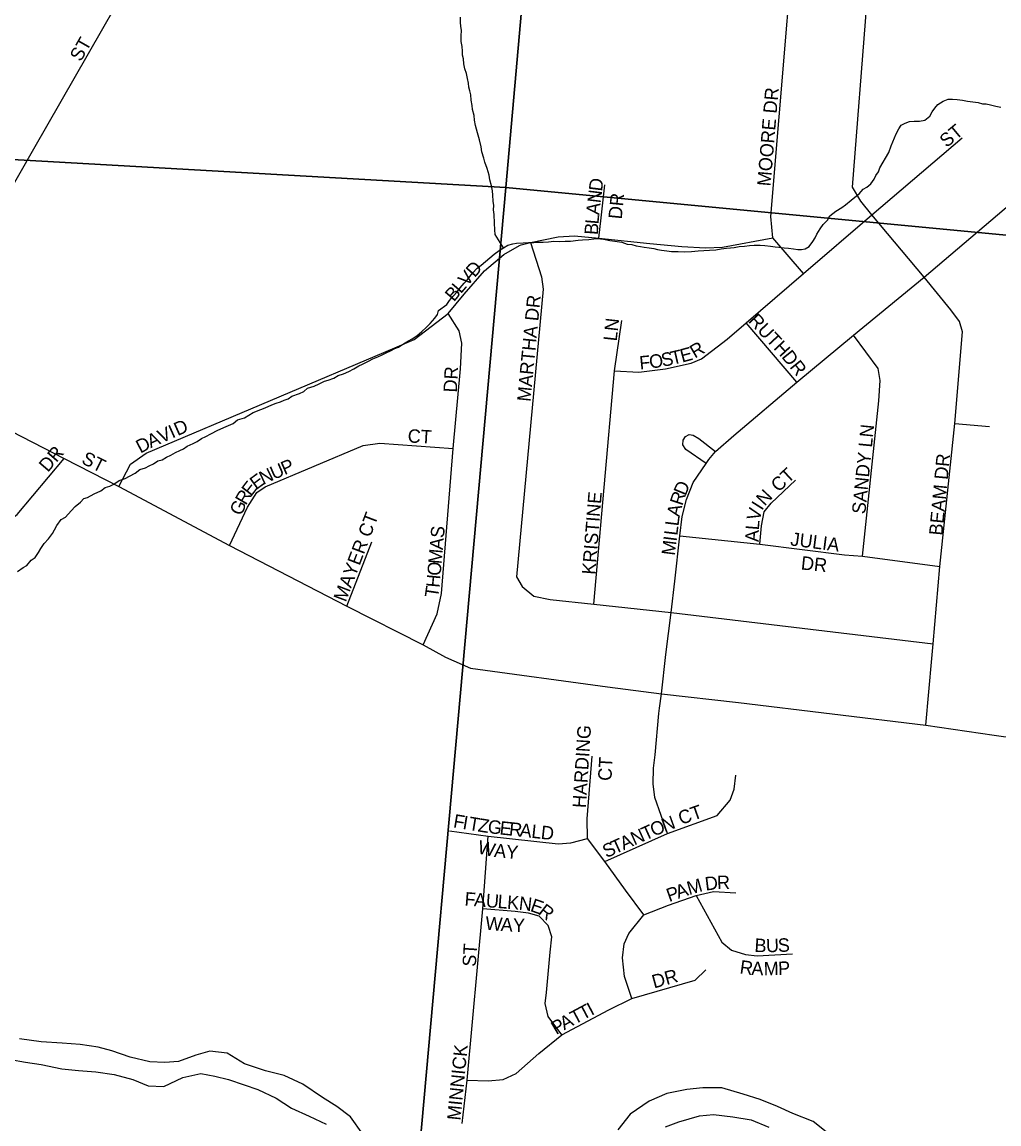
# Model space of a CAD drawing. Extents: x 1310247 to 1664935, y 284496 to 704931.
# Drawn here: x 1461538 to 1465170, y 569759 to 573854 of the extents above; entities that cross this region are included whole.
import ezdxf

# ---------------------------------------------------------------- set-up
doc = ezdxf.new("R2010")
doc.units = 0
for name, color, linetype in [('GM_X_Corporation_Text', 7, 'Continuous'), ('GM_X_County', 7, 'Continuous'), ('GM_X_Minor_River_Text', 7, 'Continuous'), ('GM_X_Rail_Line', 7, 'Continuous')]:
    doc.layers.add(name, color=color, linetype=linetype)

msp = doc.modelspace()

# ---------------------------------------------------------------- linework, layer by layer
at = {"layer": 'GM_X_Corporation_Text'}
for points in [[(1464898.2, 571240.8), (1464919.8, 571488.5), (1464925.3, 571543.3), (1464949.4, 571830.7), (1465005.9, 572362), (1465034, 572702.4), (1465022.3, 572741.1), (1464990.6, 572784.6), (1464892, 572905.5), (1464697.1, 573136.7), (1464656, 573188.4), (1464625.5, 573240.1), (1464678.2, 573918.4), (1464696.2, 574112.4), (1464714.5, 574145.1), (1464772.5, 574223.7), (1464808.2, 574271), (1464877.9, 574357.6), (1464888.6, 574381.7), (1464895.8, 574427.3), (1464911.9, 574652)], [(1464442.4, 572919), (1464328.5, 573051.6), (1464321.4, 573130.3), (1464443.7, 574598.3)], [(1461297, 572911.7), (1461321.5, 572927.9), (1461582.7, 573382.7), (1461886.7, 573913.4)], [(1459467.3, 573450.9), (1459852.4, 573222.4), (1460258, 572976.7), (1460489.5, 572859.7), (1460790.2, 572696.9), (1461695.3, 572231.7), (1461898.5, 572127.9), (1462309.1, 571908.1), (1462745.3, 571682.9), (1463029.7, 571538.8), (1463112, 571493.7), (1463204.7, 571452.6), (1463715.1, 571383.5), (1463914.9, 571357.7), (1464201.7, 571324.8), (1464898.2, 571240.8), (1465151.8, 571203.8), (1465451, 571161.8), (1465686.2, 571114.5), (1465820.6, 571082), (1465935.1, 571039.9), (1466161.9, 570946.5), (1466404.4, 570836.2), (1466591.6, 570756.2)], [(1463740.4, 572556.8), (1463831.1, 572552.4), (1463929.6, 572564.5), (1464025.1, 572586.2), (1464063.8, 572602), (1464158.9, 572675.4), (1464229.3, 572735.9), (1464442.4, 572919), (1464697.1, 573136.7), (1465032.9, 573423.2)], [(1463681.7, 573050.5), (1463690.5, 573125.6), (1463704.6, 573248.9)], [(1463907.4, 571303.9), (1463914.9, 571357.7), (1463931.7, 571503.2), (1463951.1, 571659.4), (1463965.3, 571776.4), (1463983.8, 571943.7), (1463992, 572016.5), (1464008.3, 572079), (1464033.3, 572142.6), (1464080.9, 572213.5), (1464091.4, 572228.5), (1464115.7, 572257.5), (1464183.8, 572316.5), (1464418.3, 572515.8), (1464629, 572690.1), (1464892, 572905.5), (1465263, 573221.4)], [(1463393.9, 573025.2), (1463428.1, 573034), (1463531.4, 573055.2), (1463592.4, 573059.3), (1463681.7, 573050.5), (1463872.4, 573030.5), (1463991, 573019.4), (1464079.1, 573014.7), (1464141.9, 573016.4), (1464328.5, 573051.6)], [(1461898.5, 572127.9), (1461941, 572210.2), (1461999.9, 572251.2), (1462923.6, 572642.6), (1462996.1, 572673.6), (1463121.7, 572769.9), (1463181.6, 572842.7), (1463257.9, 572929.6), (1463329.5, 572990.1), (1463387, 573023.5), (1463393.9, 573025.2)], [(1463428.1, 573034), (1463469.2, 572906.1), (1463475.1, 572861.5), (1463376.6, 571792.1), (1463397, 571756.2), (1463441, 571720.4), (1463500.9, 571707.5), (1463663.5, 571689.9), (1463951.1, 571659.4), (1464925.3, 571543.3)], [(1463029.7, 571538.8), (1463081.2, 571654.6), (1463097.9, 571730.5), (1463140.5, 572268.6), (1463167.5, 572564.5), (1463173.4, 572660.7), (1463162.8, 572706.5), (1463121.7, 572769.9)], [(1463663.5, 571689.9), (1463740.4, 572556.8), (1463767.4, 572744.7)], [(1464418.3, 572515.8), (1464229.3, 572735.9)], [(1464662.5, 571868.7), (1464723, 572446.5), (1464727.6, 572521.6), (1464720.6, 572565.7), (1464629, 572690.1)], [(1465005.9, 572362), (1465133.8, 572350.2)], [(1464080.9, 572213.5), (1464006.1, 572264.9), (1463994.7, 572282.3), (1463995.2, 572299.6), (1464004.5, 572313.2), (1464018, 572320.8), (1464033.3, 572318.7), (1464053.9, 572306.2), (1464115.7, 572257.5)], [(1462309.1, 571908.1), (1462376.3, 572050.3), (1462410.6, 572105), (1462442, 572126), (1462805.9, 572280.4), (1462868.1, 572288.6), (1463140.5, 572268.6)], [(1460770.8, 571588.3), (1461246.1, 571854.1), (1461447.1, 571968.9), (1461519.7, 572023.9), (1461695.3, 572231.7)], [(1464281, 571913.3), (1464286.5, 571981.8), (1464296.3, 572033.4), (1464322.9, 572066), (1464413.7, 572151.2)], [(1462745.3, 571682.9), (1462838, 571922.2)], [(1463983.8, 571943.7), (1464281, 571913.3), (1464595.7, 571873.1), (1464662.5, 571868.7), (1464949.4, 571830.7)], [(1463937.5, 570838), (1463890.8, 570972.4), (1463883.8, 571022.6), (1463885.9, 571080.6), (1463891.8, 571130.5), (1463904.7, 571284.3), (1463907.4, 571303.9)], [(1463849, 570536.2), (1463781, 570627.2), (1463704.7, 570733.8), (1463640, 570819.1), (1463638.5, 570892.6), (1463656.9, 571125.8)], [(1463704.7, 570733.8), (1463937.5, 570838), (1464122.6, 570904.6), (1464170.7, 570962.6), (1464184.8, 571002.8), (1464191.9, 571055.1)], [(1463127.2, 570848.1), (1463270.5, 570828.3), (1463530.9, 570799.8), (1463578.3, 570803.7), (1463640, 570819.1)], [(1463174.4, 569761.1), (1463192.4, 569921.6), (1463250.7, 570558.4), (1463270.5, 570828.3)], [(1463805.2, 570225.1), (1463792.8, 570261.6), (1463777.8, 570306.7), (1463770.7, 570375.6), (1463776.2, 570427.8), (1463793.6, 570466.4), (1463849, 570536.2), (1463941.7, 570571.9), (1464043.8, 570608.2), (1464107.9, 570622.5), (1464191.4, 570617.2)], [(1464043.8, 570608.2), (1464139.4, 570434.9), (1464175.9, 570404.8), (1464226.9, 570388.4), (1464270.6, 570383.8), (1464401.8, 570391.1)], [(1463544.3, 570090.6), (1463493.7, 570158.7), (1463483.1, 570206.5), (1463488.1, 570247.4), (1463501.6, 570396.9), (1463507.1, 570453.9), (1463493.7, 570496.7), (1463460.4, 570530.7), (1463420.9, 570542.6), (1463371, 570548.9), (1463250.7, 570558.4)], [(1463192.4, 569921.6), (1463271.3, 569918.7), (1463326.3, 569923.5), (1463374.7, 569946.3), (1463459.3, 570020.3), (1463544.3, 570090.6), (1463719.3, 570183.2), (1463805.2, 570225.1), (1464039.8, 570293.2), (1464080.1, 570331.2)]]:
    msp.add_lwpolyline(points, dxfattribs=at)
at = {"layer": 'GM_X_County'}
msp.add_lwpolyline([(1463815.1, 578641.8), (1463336.5, 573238.1), (1459361.5, 573463.9), (1459376.7, 573525.6), (1459513.3, 573754.8), (1459633.9, 573982.4), (1459727.6, 574166.5), (1459809.9, 574382.8), (1459867.5, 574559.7), (1459930.1, 574788.4), (1459981, 575033.3), (1460002.8, 575624.8), (1460036.2, 575790.1), (1460086.6, 576007.1), (1460119, 576130.4), (1460198, 576376.8), (1460226.7, 576514.2), (1460272.4, 576797.3), (1460299.1, 576930.7)], dxfattribs=at)
for points in [[(1469353.2, 577988.5), (1468903.1, 572708.2), (1463336.5, 573238.1), (1463815.1, 578641.8)], [(1463336.5, 573238.1), (1462854.6, 567868.4), (1457316.5, 568229.5), (1457626.2, 571497), (1457772.1, 571794), (1457836.6, 572116.7), (1457896.8, 572227.5), (1458060.1, 572290.2), (1458199.5, 572363.4), (1458377.9, 572485.8), (1458570.9, 572635.9), (1458758, 572790.1), (1458929.4, 572956.7), (1459113.2, 573149), (1459186.8, 573229.5), (1459261, 573337.9), (1459318.8, 573430.8), (1459361.5, 573463.9)], [(1468903.1, 572708.2), (1468398.6, 567407), (1462854.6, 567868.4), (1463336.5, 573238.1)]]:
    msp.add_lwpolyline(points, close=True, dxfattribs=at)
at = {"layer": 'GM_X_Minor_River_Text'}
for points in [[(1463328.3, 573014.6), (1463297.3, 573063.5), (1463295.7, 573081.6), (1463294.2, 573105.7), (1463292.9, 573137.8), (1463291.3, 573155.9), (1463291.6, 573172), (1463290, 573188.1), (1463288.5, 573210.2), (1463286.8, 573226.3), (1463283.2, 573244.5), (1463277.7, 573266.7), (1463274.1, 573284.8), (1463266.6, 573309.1), (1463259.1, 573333.3), (1463255.4, 573347.5), (1463247.9, 573371.7), (1463244.3, 573389.9), (1463238.9, 573416.1), (1463231.4, 573442.3), (1463224, 573468.6), (1463220.4, 573488.7), (1463218.8, 573506.8), (1463213.3, 573529), (1463211.6, 573543.2), (1463208, 573563.3), (1463206.4, 573583.4), (1463202.7, 573597.5), (1463199, 573611.7), (1463197.3, 573625.8), (1463193.7, 573643.9), (1463190.1, 573662.1), (1463184.5, 573680.2), (1463180.9, 573698.4), (1463179.3, 573716.5), (1463175.6, 573730.6), (1463175.9, 573744.7), (1463174.3, 573762.8), (1463170.7, 573780.9), (1463171.1, 573801), (1463171.6, 573823.1), (1463169.9, 573837.2), (1463168.2, 573853.3), (1463168.6, 573871.3)], [(1464921.4, 573520), (1464931.7, 573533.9), (1464942, 573547.7), (1464962.3, 573559.3), (1464980.5, 573566.9), (1464996.5, 573566.6), (1465014.5, 573566.2), (1465034.4, 573563.8), (1465052.4, 573559.4), (1465072.4, 573556.9), (1465092.3, 573554.5), (1465108.3, 573550.1), (1465122.3, 573549.8), (1465138.2, 573545.4), (1465158.1, 573541), (1465176.1, 573536.6)], [(1463261.1, 572963.9), (1463277.4, 572977.6), (1463293.7, 572991.3), (1463312.1, 573004.9), (1463328.3, 573014.6), (1463344.5, 573024.3), (1463362.7, 573029.9), (1463376.7, 573031.6), (1463400.8, 573033.1), (1463420.8, 573034.7), (1463440.9, 573034.2), (1463454.9, 573036), (1463474.9, 573035.5), (1463495, 573037.1), (1463515.1, 573038.7), (1463535.1, 573038.2), (1463557.1, 573039.8), (1463577.2, 573039.3), (1463605.3, 573042.7), (1463621.3, 573044.4), (1463645.4, 573045.9), (1463663.4, 573047.5), (1463677.5, 573049.2), (1463699.5, 573046.7), (1463723.4, 573042.2), (1463741.4, 573039.8), (1463767.3, 573035.2), (1463787.2, 573028.7), (1463805.2, 573026.3), (1463821.1, 573022), (1463837.1, 573019.6), (1463851, 573017.3), (1463869, 573014.9), (1463887, 573012.5), (1463900.9, 573008.2), (1463914.9, 573005.9), (1463934.9, 573003.4), (1463952.8, 573001), (1463976.9, 573000.5), (1464000.9, 573000), (1464026.9, 573001.4), (1464051, 573002.9), (1464073.1, 573004.4), (1464093.1, 573006), (1464117.2, 573007.5), (1464137.3, 573011.1), (1464157.4, 573012.7), (1464171.4, 573014.3), (1464185.5, 573016), (1464203.6, 573019.7), (1464223.6, 573021.2), (1464241.7, 573022.8), (1464259.7, 573024.5), (1464281.8, 573024), (1464299.8, 573023.6), (1464319.8, 573021.2), (1464337.7, 573018.8), (1464351.7, 573016.4), (1464371.7, 573014), (1464387.7, 573013.7), (1464405.7, 573011.3), (1464421.6, 573008.9), (1464435.6, 573008.6), (1464449.7, 573010.3), (1464463.9, 573020), (1464478.3, 573037.8), (1464486.6, 573051.7), (1464492.9, 573065.6), (1464505.4, 573085.4), (1464515.7, 573101.2), (1464532.1, 573116.9), (1464540.5, 573132.8), (1464562.9, 573150.4), (1464585.2, 573163.9), (1464599.4, 573173.7), (1464619.8, 573191.3), (1464634.1, 573203), (1464650.4, 573214.7), (1464664.8, 573232.5), (1464679, 573240.2), (1464693.3, 573251.9), (1464705.7, 573269.8), (1464712, 573283.7), (1464722.3, 573297.5), (1464726.6, 573311.5), (1464739.1, 573333.3), (1464747.4, 573347.2), (1464759.9, 573368.9), (1464768.4, 573392.9), (1464774.8, 573408.8), (1464781.1, 573422.7), (1464787.4, 573438.6), (1464797.8, 573456.5), (1464806.1, 573470.3), (1464820.3, 573478.1), (1464836.5, 573483.8), (1464854.5, 573485.4), (1464874.5, 573484.9), (1464894.6, 573488.5), (1464913, 573504.2), (1464921.4, 573520)], [(1461542.2, 571826.9), (1461556.3, 571834.6), (1461572.8, 571854.3), (1461587, 571864.1), (1461599.4, 571881.9), (1461607.8, 571897.8), (1461620.2, 571915.5), (1461636.6, 571933.2), (1461651, 571953), (1461659.4, 571966.9), (1461667.7, 571982.8), (1461684.2, 572004.5), (1461700.4, 572014.2), (1461721, 572037.8), (1461735.3, 572053.5), (1461755.7, 572069.2), (1461768, 572083), (1461782.1, 572086.7), (1461806.4, 572100.2), (1461830.7, 572111.7), (1461847, 572123.4), (1461865.1, 572129), (1461879.3, 572136.7), (1461899.7, 572150.3), (1461921.8, 572157.9), (1461938, 572165.6), (1461958.3, 572177.2), (1461976.6, 572190.8), (1461996.8, 572196.4), (1462011, 572204.1), (1462027.1, 572211.8), (1462043.4, 572223.5), (1462059.5, 572227.2), (1462075.8, 572236.8), (1462091.9, 572244.5), (1462108.2, 572254.2), (1462124.4, 572261.9), (1462138.5, 572267.6), (1462152.7, 572277.3), (1462175, 572286.9), (1462189.2, 572294.6), (1462205.4, 572306.3), (1462221.6, 572314), (1462239.9, 572323.6), (1462266.2, 572337.1), (1462296.5, 572350.5), (1462322.8, 572362), (1462339.1, 572375.7), (1462365.3, 572383.1), (1462397.8, 572402.5), (1462426.1, 572413.9), (1462442.2, 572419.6), (1462466.5, 572431.1), (1462482.6, 572436.8), (1462498.8, 572442.4), (1462512.9, 572448.2), (1462527.1, 572453.9), (1462541.3, 572463.6), (1462569.5, 572473), (1462585.7, 572480.7), (1462600, 572492.4), (1462624.2, 572499.9), (1462642.4, 572509.6), (1462662.7, 572519.2), (1462676.8, 572522.9), (1462697, 572530.5), (1462713.2, 572540.2), (1462733.3, 572545.8), (1462753.6, 572555.3), (1462771.8, 572565), (1462790.1, 572576.6), (1462804.2, 572582.3), (1462826.5, 572593.9), (1462842.7, 572601.6), (1462860.9, 572609.2), (1462877.1, 572616.9), (1462891.3, 572624.6), (1462907.4, 572632.3), (1462923.6, 572640), (1462937.8, 572645.7), (1462956, 572657.3), (1462974.3, 572669), (1462988.5, 572676.7), (1463006.8, 572688.4), (1463023.1, 572702), (1463041.5, 572719.7), (1463055.8, 572733.5), (1463072.3, 572753.2), (1463082.6, 572767), (1463086.9, 572781), (1463117.4, 572804.4), (1463127.8, 572818.2), (1463140.1, 572834), (1463156.5, 572851.7), (1463166.8, 572865.5), (1463181.2, 572883.3), (1463193.6, 572897.1), (1463212.1, 572920.8), (1463230.5, 572938.4), (1463244.8, 572950.2), (1463261.1, 572963.9)], [(1461521.8, 571811.3), (1461542.2, 571826.9)], [(1462805.5, 569720.4), (1462759.2, 569785.8), (1462708.1, 569823.2), (1462654.9, 569856.6), (1462582.1, 569906.6), (1462512.9, 569938.4), (1462443.2, 569956.2), (1462365.8, 569982.2), (1462300.8, 570022), (1462236.9, 570029.7), (1462184.5, 570014.9), (1462119.8, 569990.5), (1462069.6, 569987.7), (1462013.6, 569989.2), (1461940, 570007.1), (1461872.5, 570030.8), (1461820.8, 570044.2), (1461755, 570053.9), (1461687.1, 570059.6), (1461609.1, 570063.6), (1461529.3, 570075.6)], [(1461495.3, 569998.3), (1461551.1, 569988.8), (1461608.9, 569979.3), (1461686.6, 569963.3), (1461748.5, 569957.8), (1461812.4, 569952.1), (1461880.2, 569942.4), (1461949.9, 569924.6), (1462007.3, 569901.1), (1462065.3, 569897.6), (1462136.3, 569931.9), (1462202.7, 569946.3), (1462254.5, 569936.9), (1462306.2, 569923.6), (1462363.8, 569904.1)], [(1462363.8, 569904.1), (1462415.4, 569886.7), (1462482.6, 569854.9), (1462539.7, 569817.4), (1462605, 569787.7), (1462668.3, 569758)], [(1464545.3, 569714.5), (1464478.6, 569768.3), (1464403.3, 569798.3), (1464345.9, 569823.8), (1464282.5, 569849.5), (1464219, 569869.2), (1464139.5, 569893.2), (1464069.4, 569893), (1464009.2, 569886.5), (1463934.7, 569872.3), (1463869.9, 569843.9), (1463798.6, 569795.6), (1463753, 569736.5)], [(1463929.5, 569748.1), (1463980, 569766.9), (1464056.7, 569789), (1464108.9, 569793.7), (1464180.8, 569785.9), (1464248.5, 569774.1), (1464313.9, 569746.4)]]:
    msp.add_lwpolyline(points, dxfattribs=at)

# ---------------------------------------------------------------- texts
at = {"layer": 'GM_X_Rail_Line'}
for s, rotation, p in [('ST', 60.2568, (1461756.5, 573703.5)), ('MOORE DR', 85.2358, (1464320.5, 573242)), ('ST', 39.8092, (1464975, 573384.8)), ('D', 83.096, (1463694.2, 573222.7)), ('N', 83.0973, (1463688.9, 573179)), ('DR', 84.2916, (1463767.2, 573119.3)), ('A', 83.4064, (1463683.8, 573135.4)), ('L', 85.1864, (1463680.9, 573100.7)), ('B', 86.1116, (1463678.3, 573061.4)), ('V', 49.3417, (1463192.3, 572868.5)), ('D', 49.0526, (1463220.9, 572901.8)), ('B', 49.3487, (1463143.5, 572811.7)), ('L', 49.3128, (1463169.3, 572841.8)), ('MARTHA DR', 84.4282, (1463427.9, 572441.3)), ('RUTH', 312.8801, (1464235.5, 572741.6)), ('LN', 83.6651, (1463748.5, 572665.8)), ('E', 15.104, (1463991.8, 572587.7)), ('R', 30.3467, (1464039.2, 572602.5)), ('F', 5.3082, (1463835.2, 572561.9)), ('O', 8.0912, (1463872.9, 572565.5)), ('S', 10.9647, (1463919.1, 572572.2)), ('T', 13.1101, (1463955.7, 572579.3)), ('DR', 308.6634, (1464359.2, 572609.1)), ('DR', 86.9896, (1463154.5, 572476.1)), ('I', 24.0903, (1462096.7, 572305.7)), ('D', 24.0912, (1462116.8, 572314.7)), ('SANDY LN', 84.2894, (1464672.5, 572023.4)), ('A', 24.3752, (1462016.5, 572269.6)), ('V', 24.0912, (1462056.6, 572287.8)), ('CT', 356.8222, (1462970.8, 572291.4)), ('DR', 49.4051, (1461634.3, 572178.1)), ('D', 27.6404, (1461978.2, 572249.6)), ('ST', 333.4474, (1461755.7, 572215.6)), ('BEAM DR', 84.5623, (1464959.1, 571944.1)), ('N', 25.734, (1462434.7, 572133)), ('U', 23.523, (1462473.9, 572151.9)), ('P', 23.4354, (1462514.2, 572169.5)), ('CT', 42.7192, (1464349.9, 572104.1)), ('E', 52.518, (1462389.7, 572088.2)), ('E', 36.2524, (1462408.4, 572113.5)), ('R', 59.5652, (1462370.5, 572055.4)), ('D', 67.5449, (1464004.4, 572090.5)), ('N', 46.8855, (1464298.8, 572052.5)), ('G', 66.9162, (1462354, 572016.4)), ('KRISTINE', 85.4615, (1463669.3, 571798.7)), ('R', 71.6265, (1463992.2, 572053.8)), ('I', 57.6796, (1464288.6, 572035.9)), ('MAYER CT', 69.2511, (1462741.4, 571695.8)), ('A', 76.5468, (1463982.3, 572012.1)), ('V', 75.8048, (1464279.4, 571997.1)), ('L', 82.936, (1463978.2, 571978.6)), ('L', 85.5132, (1464277, 571964.2)), ('S', 84.9959, (1463106.2, 571934.6)), ('L', 82.9752, (1463973.9, 571943.6)), ('A', 89.1915, (1464276.4, 571921)), ('JULIA', 352.6978, (1464392.6, 571908.6)), ('A', 84.9895, (1463102.3, 571890.8)), ('M', 82.9518, (1463964.7, 571869.4)), ('I', 82.8967, (1463971.2, 571921.8)), ('M', 84.9853, (1463097.7, 571838.2)), ('DR', 353.9946, (1464431.9, 571819.6)), ('O', 84.9816, (1463093.9, 571794.3)), ('H', 84.6986, (1463089.8, 571750.3)), ('T', 81.6691, (1463084.3, 571712.5)), ('HARDING', 86.3658, (1463634.1, 570931.8)), ('CT', 86.8215, (1463728.8, 571032.6)), ('CT', 19.432, (1463987.9, 570869.7)), ('F', 350.5601, (1463139, 570861.3)), ('I', 350.5161, (1463173.7, 570855.5)), ('T', 350.5736, (1463195.5, 570851.9)), ('Z', 350.9864, (1463230.6, 570846.1)), ('G', 353.1306, (1463267.4, 570840.3)), ('E', 353.9032, (1463311.8, 570834.9)), ('O', 23.8959, (1463886.5, 570825.7)), ('N', 20.0317, (1463925.9, 570843.2)), ('R', 353.869, (1463346.8, 570831.2)), ('A', 353.8765, (1463386.2, 570827)), ('L', 353.9032, (1463430, 570822.3)), ('D', 353.8674, (1463464.9, 570818.5)), ('N', 24.2377, (1463814.3, 570793.2)), ('T', 24.2652, (1463854.5, 570811.2)), ('W', 347.2852, (1463229.2, 570764.9)), ('A', 353.9663, (1463291.3, 570751.3)), ('S', 24.2676, (1463710, 570746.2)), ('T', 24.2066, (1463742.1, 570760.7)), ('A', 24.2739, (1463774.2, 570775.1)), ('Y', 354.4845, (1463335.6, 570746.7)), ('D', 6.9244, (1464079.5, 570626)), ('R', 1.1657, (1464121.9, 570631.2)), ('P', 19.4976, (1463943.9, 570583)), ('A', 19.5243, (1463977.1, 570594.8)), ('M', 15.9404, (1464017.8, 570609.2)), ('F', 355.5154, (1463182, 570571)), ('A', 355.4923, (1463217.1, 570568.3)), ('U', 355.4923, (1463260.9, 570564.8)), ('L', 355.5331, (1463304.8, 570561.4)), ('K', 355.5331, (1463339.9, 570558.6)), ('N', 353.5174, (1463383.3, 570555.2)), ('E', 340.5024, (1463424.1, 570550.9)), ('R', 322.4936, (1463453.7, 570541.2)), ('W', 355.2866, (1463258.7, 570480.9)), ('A', 356.1198, (1463316.5, 570476.1)), ('Y', 358.484, (1463362.7, 570473)), ('B', 356.5979, (1464259.7, 570398.8)), ('U', 1.897, (1464304.3, 570396.4)), ('S', 2.1272, (1464348.5, 570397.9)), ('ST', 86.4271, (1463224.9, 570342.2)), ('R', 352.155, (1464204, 570318.7)), ('A', 357.8535, (1464248.7, 570312.8)), ('M', 0.8601, (1464295.5, 570311.1)), ('P', 2.1272, (1464349.5, 570312)), ('DR', 15.5147, (1463887.5, 570262.1)), ('T', 27.9825, (1463592.2, 570127.3)), ('T', 27.9825, (1463623.2, 570143.8)), ('I', 27.9979, (1463654.4, 570160.3)), ('P', 30.4295, (1463523.6, 570088.9)), ('A', 28.2371, (1463553.5, 570106.5)), ('MINNICK', 84.3824, (1463167.7, 569770.5))]:
    msp.add_text(s, height=50, rotation=rotation, dxfattribs=at).set_placement(p)

doc.saveas('drawing.dxf')
